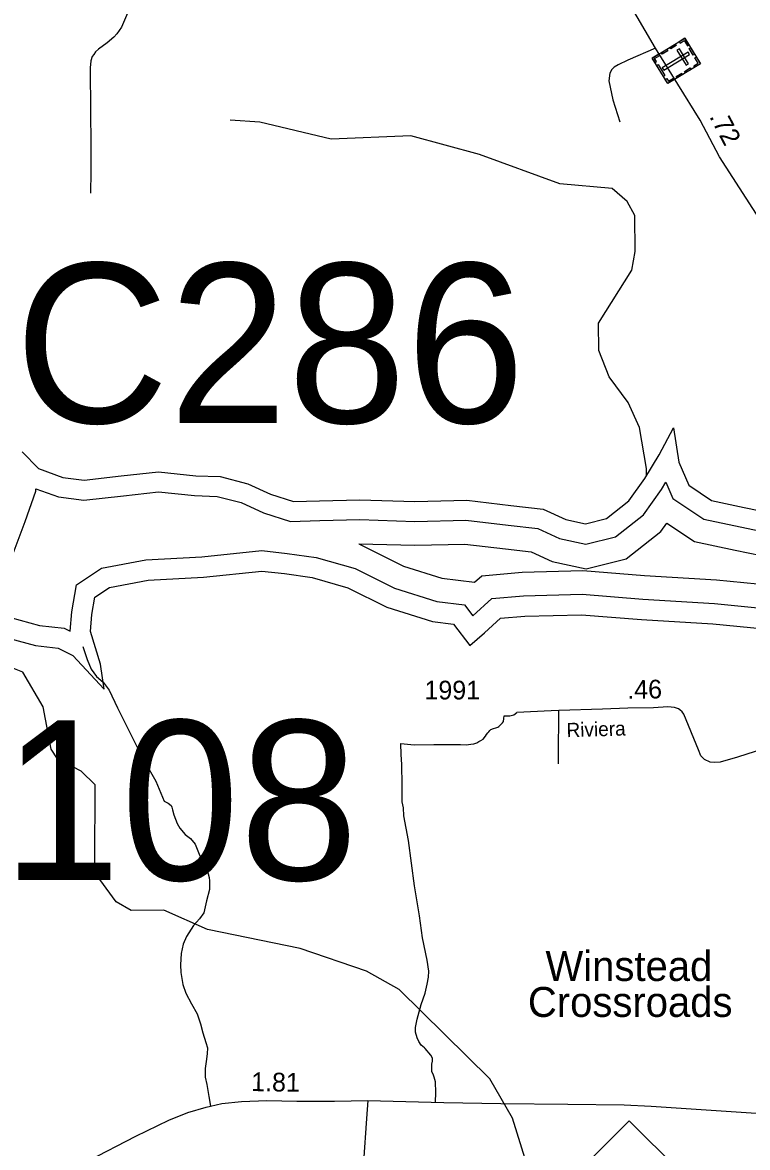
# Model space of a CAD drawing. Extents: x 2220236 to 2384410, y 720751 to 894131.
# Drawn here: x 2310967 to 2315812, y 762781 to 770297 of the extents above; entities that cross this region are included whole.
import ezdxf

# ---------------------------------------------------------------- set-up
doc = ezdxf.new("R2010")
doc.units = 0
for name, color, linetype in [('Exist Civil Demographics Community Label', 7, 'Continuous'), ('Exist Cultural Cemetery CELL', 7, 'Continuous'), ('Exist Hydrographic Buffer Line', 7, 'Continuous'), ('Exist Hydrographic Misc Water Feature', 7, 'Continuous'), ('Exist Hydrographic River Shore', 7, 'Continuous'), ('Exist Road Non-System Type 51', 7, 'Continuous'), ('Exist Road Primary NC Attributed', 7, 'Continuous'), ('Exist Road Primary NC Service Mileage Hundredths English Label', 7, 'Continuous'), ('Exist Road Primary NC Shield CELL', 7, 'Continuous'), ('Exist Road Secondary Mileage Hundredths English Label', 7, 'Continuous'), ('Exist Road Secondary Structure Culvert Number Label', 7, 'Continuous'), ('Exist Road Secondary Structure Standard Bridge Number Label', 7, 'Continuous'), ('Exist Road Secondary Type 51 Attributed', 7, 'Continuous'), ('Exist Road Secondary Type 51 Label', 7, 'Continuous'), ('Exist Road Secondary Type 51 Number Label', 7, 'Continuous')]:
    doc.layers.add(name, color=color, linetype=linetype)

msp = doc.modelspace()

# ---------------------------------------------------------------- linework, layer by layer
at = {"layer": 'Exist Cultural Cemetery CELL'}
for points in [[(2315392.8, 770191.2), (2315496.5, 770021.2), (2315279.1, 769888.6), (2315175.4, 770058.6)], [(2315292.5, 770130), (2315329.5, 770152.6), (2315335.4, 770142.9), (2315298.4, 770120.3)], [(2315355.8, 770168.6), (2315361.7, 770158.9), (2315389.2, 770175.7), (2315410.3, 770141.1), (2315419.8, 770146.9), (2315392.8, 770191.2)], [(2315192.7, 770030.4), (2315202.5, 770036.4), (2315191, 770055.2), (2315225.6, 770076.2), (2315219.8, 770085.7), (2315175.4, 770058.7)], [(2315235.1, 770095.1), (2315272.1, 770117.6), (2315278, 770107.9), (2315241.1, 770085.3)], [(2315424.6, 770082.9), (2315414.8, 770098.8), (2315241.7, 769993.2), (2315251.4, 769977.3)], [(2315356, 770120.9), (2315340, 770111.2), (2315401.3, 770010.7), (2315417.3, 770020.4)], [(2315431.4, 770127.9), (2315458.4, 770083.7), (2315448.6, 770077.8), (2315421.6, 770122)], [(2315215.2, 770015.5), (2315259.3, 769943.1), (2315249.6, 769937.1), (2315205.4, 770009.6)], [(2315391.2, 769970.3), (2315428.1, 769992.8), (2315434.1, 769983.1), (2315397.1, 769960.6)], [(2315459.5, 769998.6), (2315453.6, 770008.3), (2315481.1, 770025), (2315459.9, 770059.7), (2315469.5, 770065.4), (2315496.5, 770021.1)], [(2315261.8, 769916.9), (2315271.7, 769922.9), (2315283.1, 769904.1), (2315317.6, 769925.2), (2315323.4, 769915.7), (2315279.1, 769888.6)], [(2315334.9, 769936), (2315371.9, 769958.5), (2315377.8, 769948.8), (2315340.8, 769926.2)]]:
    msp.add_lwpolyline(points, close=True, dxfattribs=at)
at = {"layer": 'Exist Hydrographic Buffer Line'}
for points in [[(2310858.4, 766624.2), (2310985.2, 766962.5), (2311056.6, 767165.1), (2311056.5, 767181.6), (2311206.1, 767127.8), (2311377.1, 767106.7), (2311641.3, 767135.4), (2311876.4, 767161), (2312116, 767136.8), (2312268.4, 767130.8), (2312428, 767089.6), (2312577, 767021.8), (2312758, 766964.1), (2312953.6, 766968.9), (2313220.6, 766975.6), (2313589, 766963.8), (2313929.9, 766972.3), (2314213.2, 766938.9), (2314409.6, 766915.4), (2314556.2, 766848.6), (2314730.5, 766811), (2314928.7, 766860.1), (2315116.4, 767008.2), (2315237.2, 767176.8), (2315266.2, 767224.8), (2315312.9, 767115.9), (2315519.5, 766979.6), (2315761.6, 766927.3), (2316028.1, 766872.4)], [(2313214.6, 766813.1), (2313588.5, 766803.9), (2313922.5, 766812.2), (2314194.4, 766780.2), (2314365.9, 766759.6), (2314505.6, 766696), (2314733.1, 766646.9), (2315000.7, 766713.3), (2315233.1, 766896.7), (2315272.2, 766951.3), (2315456.5, 766829.7), (2315728.6, 766770.9), (2315989.2, 766717.2), (2316229.2, 766646.2), (2316470.9, 766557.5)], [(2310885.6, 766322.2), (2311079.3, 766268.8), (2311245, 766250.1), (2311284.3, 766230.1), (2311295.2, 766360.2), (2311326.9, 766538.9), (2311495.2, 766652), (2311791.2, 766707.1), (2312164.7, 766727), (2312565.5, 766769.2), (2312734.3, 766750.1), (2312929.7, 766721.8), (2313189.4, 766648.7), (2313452.8, 766518.3), (2313735.2, 766428.3), (2313920.4, 766405.4), (2313975.7, 766333.1), (2314103.3, 766448), (2314315.3, 766466.9), (2314705.8, 766476.7), (2315112.9, 766444.3), (2315591, 766414.3), (2316035.4, 766371.8)], [(2313214.6, 766813.1), (2313512.4, 766665.6), (2313769.3, 766583.8), (2313987.3, 766556.9), (2314036.5, 766601.2), (2314306.2, 766625.3), (2314710.1, 766635.3), (2315124.1, 766602.4), (2315603.5, 766572.3), (2316060.5, 766528.6), (2316280.8, 766479.1), (2316470.9, 766557.5)]]:
    msp.add_lwpolyline(points, dxfattribs=at)
at = {"layer": 'Exist Hydrographic Misc Water Feature'}
for points in [[(2315136.2, 767266.3), (2315135.6, 767316.7), (2315090.7, 767590.5), (2315014.7, 767758.1), (2314887.7, 767930.2), (2314818.6, 768104.5), (2314816.6, 768288.3), (2315037.6, 768641.9), (2315061.6, 768767.6), (2315059.6, 769007), (2315007.7, 769100.1), (2314907.6, 769187.9), (2314556.6, 769219.6), (2314021.6, 769414.3), (2313562.7, 769540), (2313029.5, 769518.2), (2312553.6, 769630.1), (2312353.7, 769644.9)], [(2314335.7, 762676.4), (2314240.6, 762977.8), (2314088.6, 763240.7), (2313482.7, 763836.1), (2313264.5, 763958.6), (2312821.6, 764111.2), (2312203.6, 764237), (2311910.5, 764366.1), (2311693.6, 764363.8), (2311593.5, 764422.1), (2311483.6, 764571.9), (2311449.6, 764678.8), (2311451.6, 765204), (2311358.5, 765295.3), (2311199.6, 765377.5), (2311157.6, 765441.3), (2311104.5, 765724.7), (2310968.5, 765955.5), (2310868.4, 765997.3), (2310694.6, 765937.7), (2310477.6, 765942), (2310285.5, 766016.2), (2310280.9, 766021.8)]]:
    msp.add_lwpolyline(points, dxfattribs=at)
at = {"layer": 'Exist Hydrographic River Shore'}
for points in [[(2310964.5, 767428.6), (2311074, 767316.4), (2311237.1, 767257.7), (2311378.1, 767240.3), (2311627, 767267.4), (2311875.9, 767294.5), (2312125.3, 767269.3), (2312287.8, 767262.9), (2312472.5, 767215.2), (2312624.8, 767145.8), (2312777, 767097.4), (2312950.3, 767101.7), (2313221, 767108.4), (2313589.5, 767096.6), (2313936.1, 767105.3), (2314228.9, 767070.7), (2314445.8, 767044.8), (2314598.2, 766975.4), (2314728.5, 766947.2), (2314868.9, 766982.1), (2315019.4, 767100.8), (2315126.2, 767249.8), (2315222.1, 767409), (2315317.8, 767589.1), (2315352.6, 767360), (2315419.2, 767204.8), (2315571.9, 767104.1), (2315789, 767057.2), (2316060.4, 767001.3)], [(2310879.6, 766182.5), (2311053.4, 766134.6), (2311205.3, 766117.5), (2311303.3, 766067.6), (2311511.4, 765842.8), (2311488, 766009.5), (2311420.8, 766227.4), (2311430.5, 766342.6), (2311451, 766458.1), (2311547.8, 766523.2), (2311807.3, 766571.5), (2312175.5, 766591.1), (2312565, 766632.1), (2312716.9, 766615), (2312901.3, 766588.2), (2313140.3, 766521), (2313401.6, 766391.6), (2313705.9, 766294.6), (2313846.9, 766277.2), (2313956.7, 766133.6), (2314053.3, 766219.6), (2314160.7, 766316.4), (2314323, 766330.8), (2314702.1, 766340.3), (2315103.2, 766308.4), (2315580.2, 766278.5), (2316013.9, 766237)]]:
    msp.add_lwpolyline(points, dxfattribs=at)
at = {"layer": 'Exist Road Non-System Type 51'}
for points in [[(2311788.9, 770569.5), (2311730.1, 770484), (2311698.9, 770433.4), (2311627.2, 770266.2), (2311597.8, 770221.8), (2311576.1, 770199.7), (2311532.5, 770161.1), (2311475, 770118.6), (2311455.1, 770100.3), (2311443.3, 770084), (2311432.9, 770069.1), (2311424, 770040.9), (2311419.5, 769993.3), (2311421, 769699.7), (2311422.5, 769487), (2311422.5, 769299), (2311421, 769157.7)], [(2315197.1, 770124.6), (2315012.1, 770044.7), (2314946.5, 770014), (2314920.5, 769997.7), (2314904.8, 769981.7), (2314891, 769957.5), (2314885.4, 769906.7), (2314912.4, 769780.4), (2314958.4, 769632.4)], [(2311368.7, 766127.2), (2311398.7, 766041.7), (2311426.5, 765976.9), (2311461.1, 765928.3), (2311505.1, 765889), (2311546.7, 765835.8), (2311602.1, 765717.9), (2311766.2, 765389.4), (2311858.7, 765227.6), (2311891, 765148.9), (2311914.2, 765095.7), (2311939.6, 765081.8), (2311960.4, 765065.7), (2311965, 765054.1), (2311969.6, 765037.9), (2311978.9, 765003.2), (2311999.7, 764945.4), (2312018.2, 764915.3), (2312052.8, 764871.4), (2312089.8, 764845.9), (2312119.9, 764806.6), (2312143, 764751.1), (2312163.8, 764702.5), (2312180, 764665.5), (2312196.1, 764635.5), (2312207.7, 764610), (2312214.6, 764584.6), (2312216.9, 764561.5), (2312216.9, 764503.6), (2312196.1, 764429.6), (2312177.7, 764348.7), (2312149.9, 764309.4), (2312108.3, 764263.1), (2312062.1, 764191.4), (2312041.3, 764140.5), (2312027.4, 764078.1), (2312022.8, 764001.8), (2312025.1, 763950.9), (2312039, 763869.9), (2312057.5, 763812.1), (2312096.8, 763740.4), (2312133.7, 763673.4), (2312156.8, 763606.3), (2312170.7, 763546.2), (2312191.5, 763481.4), (2312203.1, 763446.7), (2312200.8, 763407.4), (2312193.8, 763356.5), (2312186.9, 763307.9), (2312186.9, 763250.1), (2312198.5, 763201.6), (2312212.3, 763120.6), (2312223, 763057.8)], [(2313726.2, 763083.6), (2313728.5, 763148.4), (2313726.2, 763220.1), (2313717, 763250.1), (2313712.4, 763264), (2313703.1, 763289.4), (2313703.1, 763317.2), (2313703.1, 763338), (2313705.4, 763358.8), (2313705.4, 763377.3), (2313696.2, 763398.1), (2313656.9, 763442.1), (2313652.3, 763446.7), (2313631.5, 763465.2), (2313615.3, 763488.3), (2313603.7, 763513.8), (2313592.2, 763550.8), (2313592.2, 763583.2), (2313603.7, 763638.7), (2313631.5, 763735.8), (2313656.9, 763812.1), (2313670.8, 763872.3), (2313680, 763918.5), (2313682.3, 763960.1), (2313670.8, 764031.8), (2313640.7, 764182.2), (2313619.9, 764329), (2313585.2, 764530.2), (2313545.9, 764832.1), (2313515.9, 764996.3), (2313513.6, 765049.5), (2313504.3, 765091.1), (2313504.3, 765202.1), (2313502, 765338.6), (2313497.4, 765405.6), (2313497.4, 765433.4), (2313495.1, 765454.2), (2313495.1, 765479.6), (2313582.9, 765471.5), (2313714.7, 765473.9), (2313846.4, 765473.9), (2313892.6, 765473.9), (2313931.9, 765471.5), (2313962, 765476.2), (2313982.8, 765478.5), (2314003.6, 765485.4), (2314015.1, 765492.4), (2314029, 765499.3), (2314045.2, 765508.6), (2314061.4, 765529.4), (2314068.3, 765540.9), (2314075.2, 765550.2), (2314082.2, 765557.1), (2314089.1, 765566.4), (2314096, 765573.3), (2314114.5, 765580.2), (2314130.7, 765584.9), (2314142.3, 765589.5), (2314149.2, 765594.1), (2314160.8, 765605.7), (2314174.6, 765617.3), (2314181.6, 765626.5), (2314183.9, 765647.3), (2314186.2, 765665.8), (2314223.2, 765665.8), (2314250.9, 765670.4), (2314269.4, 765686.6)], [(2314549.1, 765344.3), (2314549.1, 765469.2), (2314551.4, 765619.6), (2314551.4, 765699.9)], [(2313275.1, 763094.7), (2313265.3, 762974.1), (2313245.6, 762685.2), (2313232.9, 762556.9), (2313230.1, 762525.9), (2313234.3, 762504.8), (2313247, 762472.4)]]:
    msp.add_lwpolyline(points, dxfattribs=at)
at = {"layer": 'Exist Road Primary NC Attributed'}
for points in [[(2316365.5, 767773.8), (2316322.2, 767939.9), (2316225.7, 768234.6), (2316173.6, 768366.1), (2316055.9, 768640.6), (2316024.4, 768711.3), (2315962.4, 768855.5), (2315892.2, 768984.9), (2315624.7, 769399.9), (2315496.1, 769644.1), (2315197.1, 770124.6), (2315005.9, 770455), (2314794.3, 770774), (2314713.1, 770918.9), (2314673, 770985.8), (2314619.5, 771060.1), (2314572, 771121.1)], [(2311086.1, 762526.6), (2311724.2, 762856.5), (2311945.4, 762963.6), (2312072.2, 763015.7), (2312193.3, 763051), (2312223, 763057.8), (2312297.6, 763074.9), (2312430, 763089), (2312600.4, 763094), (2312800.4, 763091.1), (2313052.6, 763091.1), (2313275.1, 763094.7), (2313782.2, 763082.7), (2314162.6, 763075.6), (2314610.5, 763071.4), (2314988, 763065.8), (2315167.9, 763057.7), (2315935.7, 763006.5), (2316282.8, 762984), (2316730.6, 762953.2), (2316989.1, 762938.9)]]:
    msp.add_lwpolyline(points, dxfattribs=at)
at = {"layer": 'Exist Road Primary NC Shield CELL'}
msp.add_lwpolyline([(2314688.2, 762626.6), (2315021.2, 762959.6), (2315354.2, 762626.6), (2315021.2, 762293.6)], close=True, dxfattribs=at)
at = {"layer": 'Exist Road Secondary Type 51 Attributed'}
msp.add_lwpolyline([(2316092, 765499.5), (2315744.9, 765389), (2315629.2, 765356), (2315591.6, 765352.9), (2315561.6, 765354.4), (2315524, 765374), (2315500, 765398.1), (2315483.4, 765438), (2315387, 765674.9), (2315374.7, 765690.8), (2315359.8, 765703.9), (2315349.6, 765711.7), (2315324.1, 765721.3), (2315279.1, 765725.8), (2315184.4, 765718.3), (2315011.6, 765716.1), (2314842.6, 765709.8), (2314551.4, 765699.9), (2314500.5, 765698.2), (2314269.4, 765686.6)], dxfattribs=at)

# ---------------------------------------------------------------- texts
at = {"layer": 'Exist Civil Demographics Community Label'}
for s, p in [('Winstead', (2314461.5, 763893.4)), ('Crossroads', (2314344, 763653.4))]:
    msp.add_text(s, height=200, dxfattribs=at).set_placement(p)
at = {"layer": 'Exist Road Primary NC Service Mileage Hundredths English Label'}
for s, rotation, p in [('.72', 297.78242, (2315553.9, 769668.4)), ('1.81', 359.19255, (2312494.1, 763158))]:
    msp.add_text(s, height=125, rotation=rotation, dxfattribs=at).set_placement(p)
at = {"layer": 'Exist Road Secondary Mileage Hundredths English Label'}
msp.add_text('.46', height=125, rotation=0.74782, dxfattribs=at).set_placement((2315008.6, 765778.5))
at = {"layer": 'Exist Road Secondary Structure Culvert Number Label'}
msp.add_text('C286', height=1066.27, dxfattribs=at).set_placement((2310915.1, 767621.7))
at = {"layer": 'Exist Road Secondary Structure Standard Bridge Number Label'}
msp.add_text('108', height=1066.27, dxfattribs=at).set_placement((2310830.9, 764567.9))
at = {"layer": 'Exist Road Secondary Type 51 Label'}
msp.add_text('Riviera', height=95, rotation=1.69868, dxfattribs=at).set_placement((2314603.3, 765521.9))
at = {"layer": 'Exist Road Secondary Type 51 Number Label'}
msp.add_text('1991', height=125, dxfattribs=at).set_placement((2313652.8, 765774.3))

doc.saveas('drawing.dxf')
